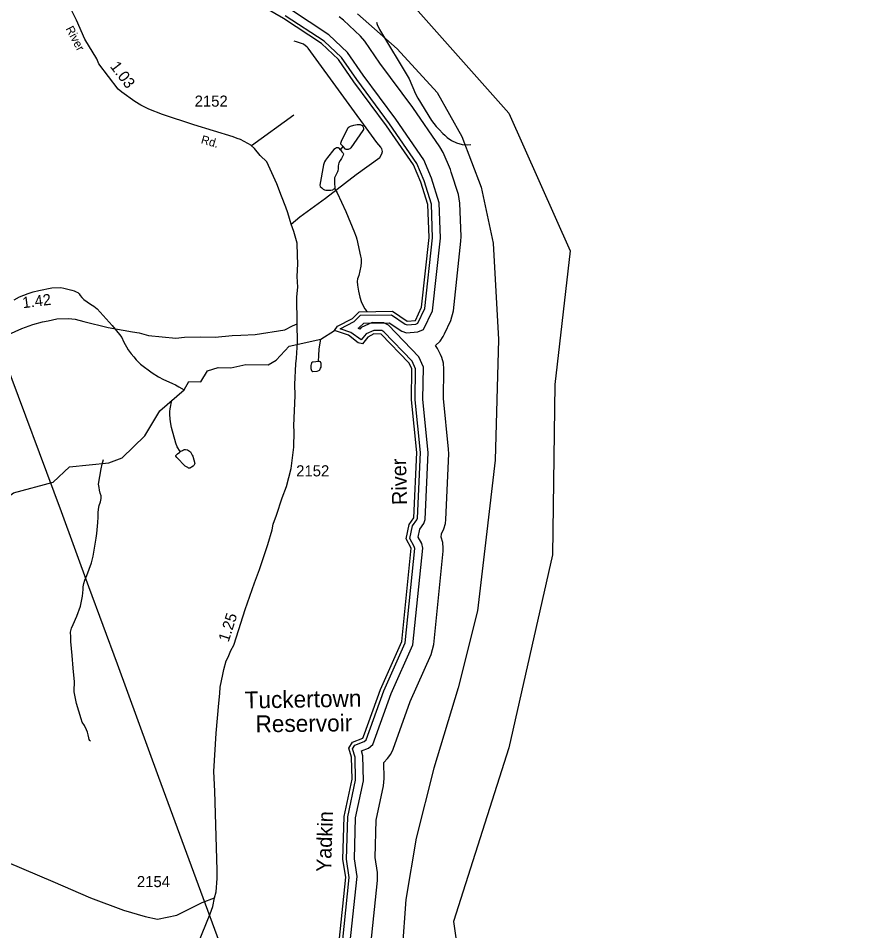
# Model space of a CAD drawing. Extents: x 1473865 to 1648260, y 639067 to 773536.
# Drawn here: x 1635672 to 1645131, y 659498 to 669758 of the extents above; entities that cross this region are included whole.
import ezdxf

# ---------------------------------------------------------------- set-up
doc = ezdxf.new("R2010")
doc.units = 0
for name, color, linetype in [('Exist Boundary Political CountyLine', 7, 'Continuous'), ('Exist Hydrographic Buffer Line', 7, 'Continuous'), ('Exist Hydrographic Lake Shore Label', 7, 'Continuous'), ('Exist Hydrographic Misc Water Feature', 7, 'Continuous'), ('Exist Hydrographic River Shore', 7, 'Continuous'), ('Exist Hydrographic River Shore Label', 7, 'Continuous'), ('Exist Road Non-System Type 51', 7, 'Continuous'), ('Exist Road Secondary Mileage Hundredths English Label', 7, 'Continuous'), ('Exist Road Secondary Type 41 Attributed', 7, 'Continuous'), ('Exist Road Secondary Type 51 Attributed', 7, 'Continuous'), ('Exist Road Secondary Type 51 Label', 7, 'Continuous'), ('Exist Road Secondary Type 51 Number Label', 7, 'Continuous'), ('Exist Utilities Electrical Transmission Line', 7, 'Continuous')]:
    doc.layers.add(name, color=color, linetype=linetype)

msp = doc.modelspace()

# ---------------------------------------------------------------- linework, layer by layer
at = {"layer": 'Exist Boundary Political CountyLine'}
msp.add_lwpolyline([(1639487, 669808), (1639930, 669414), (1640382, 668922), (1640657, 668430), (1640874, 667860), (1641011, 667230), (1641070, 666147), (1641031, 664790), (1640933, 663924), (1640834, 663097), (1640618, 662231), (1640343, 661326), (1640146, 660539), (1640028, 659850), (1639989, 659279)], dxfattribs=at)
at = {"layer": 'Exist Hydrographic Buffer Line'}
for points in [[(1639480, 660108), (1639451, 660308), (1639464, 660767), (1639553, 661184), (1639547, 661465), (1639531, 661520), (1639608, 661551), (1639657, 661593), (1639864, 662164), (1640108, 662713), (1640218, 663801), (1640208, 663851), (1640168, 663923), (1640187, 664015), (1640231, 664079), (1640246, 664123), (1640281, 664876), (1640220, 665473), (1640226, 665836), (1640174, 665953), (1639833, 666306), (1639781, 666334), (1639651, 666337), (1639528, 666281), (1639511, 666262), (1639494, 666274), (1639499, 666276), (1639556, 666330), (1639841, 666334), (1639984, 666238), (1640036, 666222), (1640162, 666233), (1640228, 666260), (1640328, 666468), (1640418, 667284), (1640405, 667683), (1640318, 667960), (1640231, 668168), (1639918, 668623), (1639548, 669120), (1639373, 669375), (1639164, 669572), (1638720, 669863)], [(1639393, 660095), (1639362, 660303), (1639376, 660778), (1639464, 661193), (1639459, 661451), (1639431, 661544), (1639457, 661585), (1639562, 661627), (1639582, 661645), (1639782, 662197), (1640021, 662736), (1640129, 663796), (1640124, 663820), (1640074, 663909), (1640104, 664050), (1640151, 664118), (1640158, 664139), (1640192, 664874), (1640132, 665469), (1640137, 665818), (1640100, 665903), (1639780, 666234), (1639758, 666246), (1639669, 666248), (1639583, 666209), (1639526, 666143), (1639409, 666226), (1639292, 666266), (1639447, 666348), (1639520, 666418), (1639867, 666423), (1640023, 666318), (1640045, 666311), (1640141, 666320), (1640163, 666329), (1640241, 666493), (1640330, 667288), (1640317, 667668), (1640235, 667929), (1640153, 668125), (1639846, 668571), (1639477, 669069), (1639305, 669318), (1639109, 669502), (1638674, 669787)], [(1640386, 666045), (1640362, 666079), (1640413, 666128), (1640449, 666179), (1640465, 666211), (1640533, 666360), (1640563, 666470), (1640648, 667253), (1640650, 667304), (1640637, 667679), (1640620, 667776), (1640540, 668027), (1640529, 668057), (1640448, 668249), (1640412, 668314), (1640109, 668753), (1639737, 669255), (1639569, 669499), (1639518, 669558), (1639328, 669736), (1639279, 669774)], [(1639698, 669716), (1639706, 669688), (1639732, 669631), (1640066, 669076), (1640137, 668908), (1640162, 668859), (1640317, 668607), (1640368, 668542), (1640403, 668506), (1640446, 668462), (1640467, 668442), (1640492, 668419), (1640543, 668383), (1640600, 668356), (1640661, 668340), (1640723, 668334), (1640759, 668338)], [(1639636, 659339), (1639711, 660062), (1639709, 660154), (1639683, 660323), (1639695, 660740), (1639777, 661126), (1639785, 661210), (1639780, 661391), (1639823, 661433), (1639859, 661485), (1639885, 661541), (1640079, 662077), (1640314, 662606), (1640343, 662716), (1640447, 663765), (1640449, 663800), (1640444, 663863), (1640427, 663923), (1640430, 663961), (1640456, 664018), (1640473, 664078), (1640478, 664124), (1640512, 664859), (1640510, 664912), (1640452, 665483), (1640457, 665814), (1640452, 665881), (1640435, 665942), (1640419, 665979), (1640386, 666045)], [(1639315, 659361), (1639393, 660095)], [(1639399, 659341), (1639480, 660108)]]:
    msp.add_lwpolyline(points, dxfattribs=at)
at = {"layer": 'Exist Hydrographic Misc Water Feature'}
msp.add_line((1639294, 668278), (1639325, 668316), dxfattribs=at)
for points in [[(1639325, 668316), (1639301, 668340), (1639299, 668344), (1639297, 668354), (1639306, 668378), (1639381, 668529), (1639392, 668537), (1639408, 668545), (1639444, 668556), (1639480, 668562), (1639494, 668564), (1639514, 668562), (1639532, 668557), (1639540, 668553), (1639546, 668543), (1639550, 668533), (1639551, 668517), (1639551, 668507), (1639545, 668497), (1639409, 668303), (1639399, 668291), (1639388, 668285), (1639380, 668281), (1639366, 668281), (1639358, 668283), (1639349, 668287), (1639325, 668316)], [(1639294, 668278), (1639281, 668296), (1639271, 668300), (1639261, 668302), (1639247, 668303), (1639237, 668295), (1639220, 668281), (1639149, 668194), (1639127, 668162), (1639115, 668144), (1639104, 668112), (1639062, 667881), (1639067, 667867), (1639083, 667852), (1639099, 667838), (1639113, 667830), (1639131, 667824), (1639155, 667824), (1639185, 667825), (1639207, 667829), (1639217, 667835), (1639223, 667841), (1639225, 667845)], [(1639294, 668278), (1639310, 668258), (1639326, 668242), (1639328, 668234), (1639324, 668218), (1639305, 668182), (1639289, 668158), (1639277, 668132), (1639270, 668118), (1639268, 668096), (1639268, 668082), (1639268, 668064), (1639264, 668044), (1639259, 668032), (1639243, 667995), (1639233, 667979), (1639227, 667963), (1639226, 667919), (1639228, 667887), (1639231, 667871), (1639231, 667861), (1639229, 667853), (1639225, 667845)], [(1639225, 667845), (1639229, 667839), (1639257, 667794), (1639354, 667587), (1639451, 667350), (1639463, 667318), (1639469, 667300), (1639476, 667276), (1639520, 667085), (1639526, 667055), (1639527, 667013), (1639521, 666969), (1639500, 666867), (1639487, 666827), (1639483, 666799), (1639484, 666757), (1639495, 666689), (1639511, 666621), (1639528, 666573), (1639553, 666518), (1639569, 666490), (1639581, 666474), (1639597, 666458)], [(1635627, 666591), (1635685, 666627), (1635782, 666664), (1635840, 666681), (1635902, 666696), (1636049, 666728), (1636149, 666729), (1636185, 666725), (1636275, 666702), (1636300, 666693), (1636324, 666683), (1636342, 666673), (1636356, 666659), (1636368, 666641), (1636386, 666620), (1636409, 666596), (1636445, 666568), (1636485, 666543), (1636520, 666521), (1636558, 666490), (1636728, 666302), (1636811, 666203), (1636838, 666167), (1636854, 666125), (1636909, 666030), (1636940, 665986), (1636970, 665951), (1636999, 665919), (1637047, 665868), (1637176, 665771), (1637247, 665726), (1637303, 665697), (1637363, 665670), (1637406, 665652), (1637440, 665635), (1637478, 665615), (1637538, 665582)], [(1636842, 664814), (1637095, 665062), (1637265, 665344), (1637538, 665582), (1637588, 665675), (1637725, 665672), (1637800, 665794), (1637919, 665832), (1638063, 665827), (1638230, 665866), (1638480, 665861), (1638573, 665912), (1638716, 666070), (1639075, 666150), (1639227, 666247)], [(1639046, 665898), (1639051, 665968), (1639053, 666036), (1639064, 666108), (1639075, 666150)], [(1639046, 665898), (1638986, 665893), (1638980, 665891), (1638970, 665883), (1638967, 665877), (1638965, 665869), (1638961, 665853), (1638961, 665821), (1638965, 665807), (1638968, 665797), (1638972, 665793), (1638984, 665787), (1639032, 665790), (1639049, 665796), (1639057, 665800), (1639063, 665806), (1639071, 665822), (1639077, 665836), (1639077, 665854), (1639077, 665866), (1639076, 665876), (1639068, 665894), (1639060, 665898), (1639054, 665900), (1639046, 665898)], [(1637493, 664885), (1637460, 664941), (1637442, 664979), (1637396, 665156), (1637387, 665198), (1637379, 665252), (1637376, 665306), (1637376, 665338), (1637381, 665366), (1637398, 665464)], [(1637493, 664885), (1637519, 664898), (1637531, 664904), (1637539, 664908), (1637551, 664910), (1637575, 664904), (1637607, 664883), (1637617, 664867), (1637627, 664847), (1637633, 664833), (1637656, 664751), (1637655, 664745), (1637647, 664731), (1637639, 664721), (1637619, 664709), (1637607, 664703), (1637599, 664701), (1637587, 664701), (1637577, 664705), (1637549, 664720), (1637454, 664819), (1637442, 664835), (1637445, 664841), (1637461, 664859), (1637487, 664881), (1637493, 664885)], [(1629723, 660642), (1629828, 661073), (1629880, 661197), (1630041, 661378), (1630218, 661808), (1630516, 662125), (1630630, 662221), (1631684, 662861), (1632103, 663013), (1632345, 663067), (1632903, 663053), (1633222, 663207), (1633573, 663279), (1634042, 663483), (1634304, 663802), (1634447, 663878), (1634974, 664012), (1635435, 664291), (1635620, 664422), (1636064, 664541), (1636249, 664715), (1636691, 664758), (1636842, 664814)], [(1636486, 661628), (1636476, 661636), (1636470, 661650), (1636464, 661666), (1636457, 661702), (1636449, 661732), (1636439, 661756), (1636416, 661806), (1636390, 661845), (1636379, 661879), (1636327, 662054), (1636300, 662186), (1636301, 662226), (1636303, 662268), (1636304, 662296), (1636288, 662450), (1636279, 662592), (1636263, 662751), (1636262, 662801), (1636260, 662857), (1636271, 662901), (1636289, 662940), (1636329, 663036), (1636372, 663147), (1636395, 663261), (1636400, 663335), (1636403, 663365), (1636411, 663401), (1636421, 663441), (1636442, 663491), (1636494, 663636), (1636508, 663680), (1636515, 663708), (1636519, 663734), (1636547, 663914), (1636554, 663966), (1636565, 664087), (1636570, 664147), (1636571, 664197), (1636573, 664237), (1636580, 664279), (1636596, 664321), (1636605, 664357), (1636603, 664389), (1636593, 664417), (1636584, 664451), (1636580, 664481), (1636576, 664519), (1636605, 664693), (1636615, 664745), (1636632, 664797)]]:
    msp.add_lwpolyline(points, dxfattribs=at)
at = {"layer": 'Exist Hydrographic River Shore'}
for points in [[(1639227, 666247), (1639261, 666295), (1639428, 666384), (1639504, 666458), (1639879, 666463), (1640045, 666351), (1640137, 666359), (1640205, 666509), (1640290, 667292), (1640277, 667666), (1640197, 667917), (1640116, 668109), (1639813, 668549), (1639444, 669045), (1639272, 669295), (1639082, 669473), (1638652, 669754), (1637394, 670485), (1637064, 670849), (1636716, 671011), (1636510, 671212), (1636404, 671355), (1636022, 671468)], [(1639754, 670148), (1640136, 669870), (1641187, 668690), (1641874, 667144), (1641702, 665641), (1641679, 663724), (1641186, 661556)], [(1640152, 664876), (1640092, 665468), (1640097, 665819), (1640064, 665885), (1639751, 666206), (1639668, 666208), (1639601, 666173), (1639542, 666099), (1639492, 666110), (1639384, 666194), (1639227, 666247)], [(1639564, 661712), (1639745, 662212), (1639985, 662752), (1640089, 663800), (1640032, 663903), (1640067, 664067), (1640118, 664141), (1640152, 664876)], [(1639278, 659376), (1639353, 660100), (1639322, 660300), (1639336, 660783), (1639425, 661201), (1639419, 661451), (1639387, 661550), (1639430, 661618), (1639547, 661665), (1639564, 661712)], [(1641190, 661577), (1641186, 661556), (1640563, 659602), (1640649, 659001), (1641164, 658078), (1641957, 657185), (1642279, 656863), (1643030, 656669), (1643566, 656090), (1643952, 654716), (1644680, 653480), (1645131, 652921)]]:
    msp.add_lwpolyline(points, dxfattribs=at)
at = {"layer": 'Exist Road Non-System Type 51'}
msp.add_line((1638294, 668329), (1638769, 668672), dxfattribs=at)
msp.add_lwpolyline([(1638740, 667443), (1638837, 667527), (1639126, 667736), (1639469, 668002), (1639735, 668193), (1639760, 668234), (1639766, 668260), (1639760, 668290), (1639753, 668299), (1639747, 668310), (1639701, 668361), (1638932, 669421), (1638920, 669435), (1638880, 669467), (1638801, 669492), (1638773, 669499)], dxfattribs=at)
at = {"layer": 'Exist Road Secondary Type 41 Attributed'}
for points in [[(1635562, 666204), (1635711, 666270), (1635835, 666313), (1635944, 666345), (1636008, 666357), (1636106, 666380), (1636238, 666384), (1636313, 666373), (1636410, 666348), (1636684, 666281), (1636957, 666231), (1637030, 666220), (1637136, 666192), (1637442, 666162), (1637542, 666172), (1637716, 666176), (1637884, 666174), (1638075, 666190), (1638173, 666195), (1638334, 666204), (1638667, 666256), (1638756, 666298), (1638809, 666323)], [(1635560, 660267), (1636061, 660053), (1636486, 659868), (1636857, 659728), (1637097, 659659), (1637236, 659628), (1637453, 659674), (1637739, 659814), (1637877, 659868)]]:
    msp.add_lwpolyline(points, dxfattribs=at)
at = {"layer": 'Exist Road Secondary Type 51 Attributed'}
for points in [[(1638809, 666323), (1638804, 666627), (1638816, 666733), (1638809, 666853), (1638816, 666997), (1638811, 667090), (1638807, 667230), (1638771, 667362), (1638740, 667443), (1638701, 667571), (1638678, 667636), (1638632, 667757), (1638579, 667898), (1638468, 668144), (1638392, 668216), (1638326, 668292), (1638291, 668326), (1638294, 668329), (1638170, 668396), (1638134, 668406), (1638087, 668424), (1637645, 668560), (1637292, 668676), (1637139, 668736), (1637050, 668781), (1636982, 668822), (1636837, 668926), (1636796, 668962), (1636577, 669247), (1636556, 669303), (1636422, 669523), (1636326, 669737), (1636214, 669964)], [(1637877, 659868), (1637896, 659934), (1637908, 660086), (1637909, 660180), (1637882, 661068), (1637872, 661289), (1637896, 661719), (1637928, 662057), (1637937, 662164), (1637943, 662236), (1637971, 662380), (1637984, 662436), (1638011, 662534), (1638033, 662573), (1638060, 662649), (1638095, 662711), (1638125, 662802), (1638224, 663109), (1638328, 663409), (1638385, 663559), (1638476, 663842), (1638528, 664005), (1638539, 664069), (1638576, 664171), (1638638, 664365), (1638686, 664494), (1638738, 664695), (1638770, 664937), (1638774, 665113), (1638771, 665175), (1638783, 665515), (1638782, 665639), (1638793, 665873), (1638800, 665937), (1638812, 666115), (1638809, 666323)], [(1637195, 657384), (1637234, 657799), (1637245, 658185), (1637258, 658479), (1637272, 658597), (1637280, 658633), (1637307, 658695), (1637356, 658770), (1637425, 658845), (1637459, 658889), (1637480, 658933), (1637522, 658996), (1637596, 659147), (1637654, 659273), (1637689, 659358), (1637724, 659430), (1637794, 659607), (1637829, 659687), (1637858, 659770), (1637877, 659868)]]:
    msp.add_lwpolyline(points, dxfattribs=at)
at = {"layer": 'Exist Utilities Electrical Transmission Line'}
msp.add_lwpolyline([(1640124, 653377), (1639806, 654233), (1639669, 654637), (1639347, 655483), (1639023, 656363), (1638531, 657722), (1637908, 659440), (1637251, 661220), (1636786, 662494), (1636466, 663366), (1636157, 664208), (1635511, 665948), (1634998, 667343), (1634533, 668633), (1634068, 669893)], dxfattribs=at)

# ---------------------------------------------------------------- texts
at = {"layer": 'Exist Hydrographic Lake Shore Label'}
for s, rotation, p in [('Tuckertown', 0.9252, (1638218, 661997)), ('Reservoir', 0.6416, (1638340, 661729))]:
    msp.add_text(s, height=190, rotation=rotation, dxfattribs=at).set_placement(p)
at = {"layer": 'Exist Hydrographic River Shore Label'}
for s, rotation, p in [('River', 91.3035, (1640043, 664287)), ('Yadkin', 88.1977, (1639188, 660156))]:
    msp.add_text(s, height=167.3, rotation=rotation, dxfattribs=at).set_placement(p)
at = {"layer": 'Exist Road Secondary Mileage Hundredths English Label'}
for s, rotation, p in [('1.03', 307.534, (1636698, 669215)), ('1.42', 7.1977, (1635725, 666497)), ('1.25', 72.1371, (1638036, 662737))]:
    msp.add_text(s, height=125, rotation=rotation, dxfattribs=at).set_placement(p)
at = {"layer": 'Exist Road Secondary Type 51 Label'}
for s, rotation, p in [('River', 297.8339, (1636202, 669641)), ('Rd.', 343.8707, (1637719, 668354))]:
    msp.add_text(s, height=95, rotation=rotation, dxfattribs=at).set_placement(p)
at = {"layer": 'Exist Road Secondary Type 51 Number Label'}
for s, p in [('2152', (1637655, 668764)), ('2152', (1638796, 664607)), ('2154', (1637006, 659988))]:
    msp.add_text(s, height=125, dxfattribs=at).set_placement(p)

doc.saveas('drawing.dxf')
